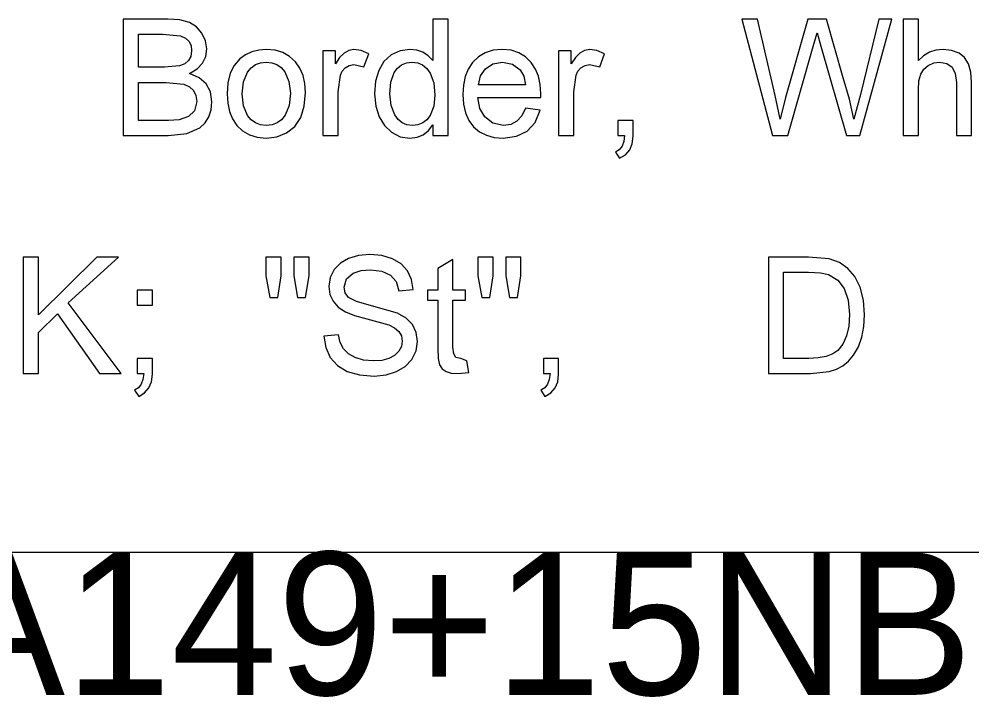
# Model space of a CAD drawing. Extents: x 1001568 to 1002149, y 1840825 to 1841423.
# Drawn here: x 1001936.333 to 1001939.003, y 1840981.063 to 1840982.962 of the extents above; entities that cross this region are included whole.
import ezdxf

# ---------------------------------------------------------------- set-up
doc = ezdxf.new("R2010")
doc.units = 0
for name, color, linetype in [('40', 7, 'Continuous'), ('R_No Plot', 7, 'Continuous'), ('SIGNS', 7, 'Continuous')]:
    doc.layers.add(name, color=color, linetype=linetype)

msp = doc.modelspace()

# ---------------------------------------------------------------- linework, layer by layer
at = {"layer": 'R_No Plot'}
msp.add_line((1001890.6501, 1840981.4691), (1001982.1327, 1840981.4691), dxfattribs=at)
at = {"layer": 'SIGNS'}
for points in [[(1001936.6249, 1840982.6358), (1001936.7503, 1840982.6358), (1001936.8026, 1840982.6411), (1001936.8393, 1840982.6574), (1001936.854, 1840982.6713), (1001936.8646, 1840982.6882), (1001936.871, 1840982.7078), (1001936.8732, 1840982.7303), (1001936.8692, 1840982.758), (1001936.8574, 1840982.7804), (1001936.8378, 1840982.7974), (1001936.8104, 1840982.8093), (1001936.8317, 1840982.8223), (1001936.847, 1840982.8382), (1001936.8561, 1840982.8569), (1001936.859, 1840982.8785), (1001936.8554, 1840982.9013), (1001936.8452, 1840982.9223), (1001936.8296, 1840982.9399), (1001936.81, 1840982.952), (1001936.7829, 1840982.9595), (1001936.7492, 1840982.962), (1001936.6249, 1840982.962), (1001936.6249, 1840982.6358)], [(1001937.4922, 1840982.6358), (1001937.5347, 1840982.6358), (1001937.5347, 1840982.962), (1001937.4922, 1840982.962), (1001937.4922, 1840982.8455), (1001937.4793, 1840982.8592), (1001937.4644, 1840982.869), (1001937.4471, 1840982.8749), (1001937.4278, 1840982.8769), (1001937.4002, 1840982.873), (1001937.3757, 1840982.8615), (1001937.355, 1840982.8428), (1001937.3405, 1840982.8184), (1001937.3317, 1840982.7882), (1001937.329, 1840982.7526), (1001937.3323, 1840982.7179), (1001937.3415, 1840982.6882), (1001937.3563, 1840982.6637), (1001937.3765, 1840982.645), (1001937.4009, 1840982.6326), (1001937.4279, 1840982.6287), (1001937.4479, 1840982.631), (1001937.4652, 1840982.638), (1001937.48, 1840982.6495), (1001937.4922, 1840982.6657), (1001937.4922, 1840982.6358)], [(1001936.6675, 1840982.8273), (1001936.6675, 1840982.9194), (1001936.7345, 1840982.9194), (1001936.7855, 1840982.9151), (1001936.7991, 1840982.9089), (1001936.8089, 1840982.8998), (1001936.8146, 1840982.8876), (1001936.8164, 1840982.8726), (1001936.8141, 1840982.8576), (1001936.8077, 1840982.8457), (1001936.797, 1840982.8368), (1001936.7823, 1840982.8308), (1001936.74, 1840982.8273), (1001936.6675, 1840982.8273)], [(1001936.9156, 1840982.7528), (1001936.9173, 1840982.7264), (1001936.9223, 1840982.7029), (1001936.9308, 1840982.6821), (1001936.9427, 1840982.6642), (1001936.9587, 1840982.6485), (1001936.978, 1840982.6374), (1001937.0001, 1840982.6308), (1001937.0256, 1840982.6287), (1001937.055, 1840982.6324), (1001937.0821, 1840982.6432), (1001937.1054, 1840982.6614), (1001937.1221, 1840982.6863), (1001937.132, 1840982.7178), (1001937.1354, 1840982.7561), (1001937.1337, 1840982.7812), (1001937.1284, 1840982.8041), (1001937.1195, 1840982.8244), (1001937.1072, 1840982.8422), (1001937.0908, 1840982.8573), (1001937.0718, 1840982.8681), (1001937.05, 1840982.8747), (1001937.0256, 1840982.8769), (1001937.0045, 1840982.8752), (1001936.9852, 1840982.8702), (1001936.9676, 1840982.8619), (1001936.9518, 1840982.8505), (1001936.9359, 1840982.8324), (1001936.9246, 1840982.8101), (1001936.9178, 1840982.7835), (1001936.9156, 1840982.7528)], [(1001937.7521, 1840982.7121), (1001937.7416, 1840982.691), (1001937.7278, 1840982.6761), (1001937.7105, 1840982.6671), (1001937.69, 1840982.6641), (1001937.6603, 1840982.67), (1001937.6376, 1840982.6877), (1001937.6242, 1840982.7118), (1001937.6187, 1840982.7421), (1001937.7945, 1840982.7421), (1001937.7947, 1840982.7529), (1001937.793, 1840982.7785), (1001937.788, 1840982.8016), (1001937.7797, 1840982.8221), (1001937.7681, 1840982.8403), (1001937.752, 1840982.8563), (1001937.7332, 1840982.8677), (1001937.7114, 1840982.8745), (1001937.6869, 1840982.8769), (1001937.6615, 1840982.8745), (1001937.6392, 1840982.8676), (1001937.6198, 1840982.8561), (1001937.6034, 1840982.84), (1001937.5915, 1840982.8216), (1001937.5829, 1840982.8007), (1001937.5778, 1840982.7769), (1001937.5762, 1840982.7508), (1001937.578, 1840982.7232), (1001937.5837, 1840982.699), (1001937.5931, 1840982.6781), (1001937.6065, 1840982.6606), (1001937.623, 1840982.6466), (1001937.6423, 1840982.6366), (1001937.6642, 1840982.6307), (1001937.6891, 1840982.6287), (1001937.727, 1840982.6336), (1001937.757, 1840982.6482), (1001937.7791, 1840982.6726), (1001937.7934, 1840982.7069), (1001937.7521, 1840982.7121)], [(1001936.9582, 1840982.7529), (1001936.9618, 1840982.7866), (1001936.973, 1840982.8135), (1001936.9829, 1840982.8257), (1001936.9949, 1840982.8345), (1001937.0091, 1840982.8397), (1001937.0256, 1840982.8414), (1001937.0415, 1840982.8397), (1001937.0554, 1840982.8345), (1001937.0675, 1840982.8259), (1001937.0776, 1840982.814), (1001937.089, 1840982.7871), (1001937.0929, 1840982.7542), (1001937.0893, 1840982.72), (1001937.0783, 1840982.6927), (1001937.0683, 1840982.6801), (1001937.0562, 1840982.6711), (1001937.0419, 1840982.6658), (1001937.0256, 1840982.6641), (1001937.0091, 1840982.6659), (1001936.9949, 1840982.6712), (1001936.9829, 1840982.6798), (1001936.973, 1840982.6921), (1001936.9618, 1840982.7189), (1001936.9582, 1840982.7529)], [(1001937.3716, 1840982.7527), (1001937.3747, 1840982.7856), (1001937.3843, 1840982.812), (1001937.3932, 1840982.8248), (1001937.4045, 1840982.834), (1001937.418, 1840982.8396), (1001937.4338, 1840982.8414), (1001937.4497, 1840982.8394), (1001937.4637, 1840982.8337), (1001937.4754, 1840982.824), (1001937.485, 1840982.8107), (1001937.4947, 1840982.7832), (1001937.4981, 1840982.7493), (1001937.4946, 1840982.7179), (1001937.4845, 1840982.6921), (1001937.4751, 1840982.6796), (1001937.4639, 1840982.671), (1001937.4506, 1840982.6657), (1001937.4354, 1840982.6641), (1001937.4198, 1840982.666), (1001937.4064, 1840982.6715), (1001937.395, 1840982.6807), (1001937.3856, 1840982.6936), (1001937.3751, 1840982.7203), (1001937.3716, 1840982.7527)], [(1001937.6199, 1840982.7776), (1001937.6258, 1840982.8028), (1001937.6395, 1840982.823), (1001937.6607, 1840982.8369), (1001937.6873, 1840982.8414), (1001937.715, 1840982.8359), (1001937.737, 1840982.8197), (1001937.7471, 1840982.8021), (1001937.7523, 1840982.7776), (1001937.6199, 1840982.7776)], [(1001936.6675, 1840982.6783), (1001936.6675, 1840982.7847), (1001936.7452, 1840982.7847), (1001936.7941, 1840982.7794), (1001936.8102, 1840982.772), (1001936.8216, 1840982.7618), (1001936.8284, 1840982.7481), (1001936.8306, 1840982.7315), (1001936.824, 1840982.7054), (1001936.8073, 1840982.6887), (1001936.7814, 1840982.6798), (1001936.7512, 1840982.6783), (1001936.6675, 1840982.6783)], [(1001938.4327, 1840981.9691), (1001938.5503, 1840981.9691), (1001938.6026, 1840981.9746), (1001938.6229, 1840981.9813), (1001938.6413, 1840981.9912), (1001938.6573, 1840982.0043), (1001938.6712, 1840982.0205), (1001938.6848, 1840982.0439), (1001938.6945, 1840982.0706), (1001938.7003, 1840982.1006), (1001938.7022, 1840982.134), (1001938.6989, 1840982.1751), (1001938.6893, 1840982.2115), (1001938.6746, 1840982.2407), (1001938.6554, 1840982.2636), (1001938.6315, 1840982.2803), (1001938.603, 1840982.2907), (1001938.5449, 1840982.2953), (1001938.4327, 1840982.2953), (1001938.4327, 1840981.9691)], [(1001938.4752, 1840982.0116), (1001938.4752, 1840982.2528), (1001938.5447, 1840982.2528), (1001938.5785, 1840982.2511), (1001938.6012, 1840982.2463), (1001938.6267, 1840982.2311), (1001938.645, 1840982.2074), (1001938.656, 1840982.1751), (1001938.6596, 1840982.1346), (1001938.6575, 1840982.1022), (1001938.6513, 1840982.0747), (1001938.641, 1840982.0519), (1001938.6267, 1840982.0338), (1001938.6129, 1840982.024), (1001938.5948, 1840982.0172), (1001938.5724, 1840982.013), (1001938.5458, 1840982.0116), (1001938.4752, 1840982.0116)]]:
    msp.add_lwpolyline(points, dxfattribs=at)
for points in [[(1001938.4436, 1840982.6358), (1001938.4872, 1840982.6358), (1001938.5578, 1840982.8852), (1001938.569, 1840982.9238), (1001938.5799, 1840982.8857), (1001938.6511, 1840982.6358), (1001938.6887, 1840982.6358), (1001938.7785, 1840982.962), (1001938.7417, 1840982.962), (1001938.6909, 1840982.7507), (1001938.6718, 1840982.6815), (1001938.6595, 1840982.7376), (1001938.6419, 1840982.7973), (1001938.595, 1840982.962), (1001938.5428, 1840982.962), (1001938.4805, 1840982.742), (1001938.4658, 1840982.6815), (1001938.4519, 1840982.7482), (1001938.4022, 1840982.962), (1001938.3577, 1840982.962)], [(1001938.8104, 1840982.6358), (1001938.8529, 1840982.6358), (1001938.8529, 1840982.7641), (1001938.8545, 1840982.7888), (1001938.8594, 1840982.8075), (1001938.8678, 1840982.8215), (1001938.8806, 1840982.8324), (1001938.8957, 1840982.8392), (1001938.9121, 1840982.8414), (1001938.9327, 1840982.8377), (1001938.9475, 1840982.8269), (1001938.9563, 1840982.8092), (1001938.9593, 1840982.7845), (1001938.9593, 1840982.6358), (1001939.0019, 1840982.6358), (1001939.0019, 1840982.7851), (1001938.9997, 1840982.8135), (1001938.993, 1840982.8365), (1001938.982, 1840982.8542), (1001938.9667, 1840982.8665), (1001938.9457, 1840982.8743), (1001938.9221, 1840982.8769), (1001938.902, 1840982.8748), (1001938.8839, 1840982.8689), (1001938.8675, 1840982.859), (1001938.8529, 1840982.8455), (1001938.8529, 1840982.962), (1001938.8104, 1840982.962)], [(1001937.184, 1840982.6358), (1001937.2265, 1840982.6358), (1001937.2265, 1840982.7584), (1001937.2331, 1840982.8048), (1001937.2384, 1840982.8164), (1001937.2462, 1840982.8253), (1001937.258, 1840982.832), (1001937.2706, 1840982.8343), (1001937.2992, 1840982.8279), (1001937.3127, 1840982.8643), (1001937.2916, 1840982.8737), (1001937.2712, 1840982.8769), (1001937.257, 1840982.8743), (1001937.2437, 1840982.8668), (1001937.2311, 1840982.8543), (1001937.2194, 1840982.8369), (1001937.2194, 1840982.8728), (1001937.184, 1840982.8728)], [(1001937.8445, 1840982.6358), (1001937.8871, 1840982.6358), (1001937.8871, 1840982.7584), (1001937.8936, 1840982.8048), (1001937.8989, 1840982.8164), (1001937.9068, 1840982.8253), (1001937.9186, 1840982.832), (1001937.9312, 1840982.8343), (1001937.9598, 1840982.8279), (1001937.9733, 1840982.8643), (1001937.9521, 1840982.8737), (1001937.9317, 1840982.8769), (1001937.9175, 1840982.8743), (1001937.9043, 1840982.8668), (1001937.8916, 1840982.8543), (1001937.88, 1840982.8369), (1001937.88, 1840982.8728), (1001937.8445, 1840982.8728)], [(1001938.0109, 1840982.6358), (1001938.0293, 1840982.6358), (1001938.0272, 1840982.6191), (1001938.0223, 1840982.6057), (1001938.0144, 1840982.5956), (1001938.0038, 1840982.5889), (1001938.0152, 1840982.572), (1001938.0318, 1840982.5818), (1001938.0438, 1840982.5955), (1001938.051, 1840982.6129), (1001938.0534, 1840982.6342), (1001938.0534, 1840982.6783), (1001938.0109, 1840982.6783)], [(1001936.3446, 1840981.9691), (1001936.3871, 1840981.9691), (1001936.3871, 1840982.0841), (1001936.4401, 1840982.1365), (1001936.5579, 1840981.9691), (1001936.6186, 1840981.9691), (1001936.4708, 1840982.1668), (1001936.611, 1840982.2953), (1001936.5502, 1840982.2953), (1001936.3871, 1840982.134), (1001936.3871, 1840982.2953), (1001936.3446, 1840982.2953)], [(1001937.035, 1840982.1818), (1001937.0578, 1840982.1818), (1001937.0672, 1840982.2428), (1001937.0672, 1840982.2953), (1001937.0246, 1840982.2953), (1001937.0246, 1840982.2428)], [(1001937.1128, 1840982.1818), (1001937.1352, 1840982.1818), (1001937.1452, 1840982.2428), (1001937.1452, 1840982.2953), (1001937.1026, 1840982.2953), (1001937.1026, 1840982.2428)], [(1001937.1868, 1840982.0741), (1001937.192, 1840982.0421), (1001937.2048, 1840982.0145), (1001937.2252, 1840981.9915), (1001937.2525, 1840981.9751), (1001937.2865, 1840981.9652), (1001937.3274, 1840981.962), (1001937.3611, 1840981.9651), (1001937.3907, 1840981.9746), (1001937.4146, 1840981.9891), (1001937.4331, 1840982.0085), (1001937.4453, 1840982.0326), (1001937.4492, 1840982.0592), (1001937.4456, 1840982.0843), (1001937.4351, 1840982.1061), (1001937.4177, 1840982.124), (1001937.3936, 1840982.1385), (1001937.3202, 1840982.1589), (1001937.2781, 1840982.1711), (1001937.2562, 1840982.1824), (1001937.2466, 1840982.1954), (1001937.2436, 1840982.2111), (1001937.25, 1840982.2342), (1001937.2692, 1840982.2503), (1001937.291, 1840982.2576), (1001937.3178, 1840982.2599), (1001937.3496, 1840982.256), (1001937.3735, 1840982.245), (1001937.3891, 1840982.2266), (1001937.3965, 1840982.201), (1001937.4375, 1840982.2041), (1001937.4328, 1840982.2329), (1001937.4215, 1840982.2571), (1001937.4035, 1840982.2762), (1001937.379, 1840982.2906), (1001937.3489, 1840982.2996), (1001937.3154, 1840982.3024), (1001937.2837, 1840982.2996), (1001937.2558, 1840982.2913), (1001937.2333, 1840982.2784), (1001937.2161, 1840982.2604), (1001937.2048, 1840982.2379), (1001937.201, 1840982.2128), (1001937.2039, 1840982.1908), (1001937.2125, 1840982.1718), (1001937.227, 1840982.1555), (1001937.2473, 1840982.142), (1001937.2726, 1840982.1315), (1001937.3072, 1840982.1222), (1001937.3685, 1840982.1057), (1001937.3851, 1840982.0973), (1001937.3971, 1840982.0869), (1001937.4043, 1840982.0744), (1001937.4067, 1840982.0598), (1001937.4043, 1840982.0451), (1001937.3973, 1840982.0318), (1001937.385, 1840982.0197), (1001937.3689, 1840982.0112), (1001937.3489, 1840982.0061), (1001937.325, 1840982.0046), (1001937.298, 1840982.007), (1001937.2746, 1840982.0139), (1001937.2561, 1840982.0243), (1001937.2421, 1840982.0384), (1001937.2327, 1840982.0563), (1001937.2278, 1840982.0778)], [(1001937.5874, 1840982.005), (1001937.5705, 1840982.0116), (1001937.5571, 1840982.0144), (1001937.5506, 1840982.0242), (1001937.5484, 1840982.0429), (1001937.5484, 1840982.1748), (1001937.5839, 1840982.1748), (1001937.5839, 1840982.2031), (1001937.5484, 1840982.2031), (1001937.5484, 1840982.2882), (1001937.5059, 1840982.2634), (1001937.5059, 1840982.2031), (1001937.4775, 1840982.2031), (1001937.4775, 1840982.1748), (1001937.5059, 1840982.1748), (1001937.5059, 1840982.0404), (1001937.5071, 1840982.011), (1001937.5109, 1840981.9937), (1001937.5181, 1840981.9827), (1001937.5292, 1840981.975), (1001937.5439, 1840981.9704), (1001937.5624, 1840981.9691), (1001937.5931, 1840981.9724)], [(1001937.6291, 1840982.1818), (1001937.6519, 1840982.1818), (1001937.6612, 1840982.2428), (1001937.6612, 1840982.2953), (1001937.6187, 1840982.2953), (1001937.6187, 1840982.2428)], [(1001937.7069, 1840982.1818), (1001937.7293, 1840982.1818), (1001937.7392, 1840982.2428), (1001937.7392, 1840982.2953), (1001937.6967, 1840982.2953), (1001937.6967, 1840982.2428)], [(1001936.6636, 1840982.1606), (1001936.7062, 1840982.1606), (1001936.7062, 1840982.2031), (1001936.6636, 1840982.2031)], [(1001936.6636, 1840981.9691), (1001936.682, 1840981.9691), (1001936.6799, 1840981.9524), (1001936.675, 1840981.939), (1001936.6671, 1840981.9289), (1001936.6565, 1840981.9223), (1001936.6679, 1840981.9053), (1001936.6846, 1840981.9152), (1001936.6965, 1840981.9288), (1001936.7037, 1840981.9462), (1001936.7062, 1840981.9676), (1001936.7062, 1840982.0116), (1001936.6636, 1840982.0116)], [(1001937.8022, 1840981.9691), (1001937.8206, 1840981.9691), (1001937.8185, 1840981.9524), (1001937.8136, 1840981.939), (1001937.8057, 1840981.9289), (1001937.7951, 1840981.9223), (1001937.8065, 1840981.9053), (1001937.8231, 1840981.9152), (1001937.8351, 1840981.9288), (1001937.8423, 1840981.9462), (1001937.8447, 1840981.9676), (1001937.8447, 1840982.0116), (1001937.8022, 1840982.0116)]]:
    msp.add_lwpolyline(points, close=True, dxfattribs=at)

# ---------------------------------------------------------------- texts
at = {"layer": '40'}
msp.add_text('SS-067-10-STA149+15NB', height=0.4, rotation=0, dxfattribs=at).set_placement((1001932.6858, 1840981.0691))

doc.saveas('drawing.dxf')
